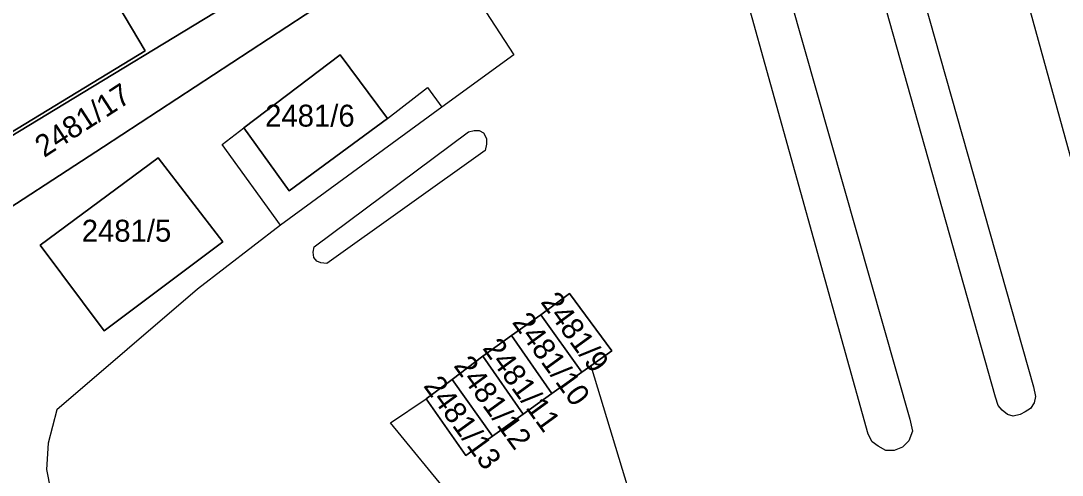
# Model space of a CAD drawing. Extents: x -263423 to -261326, y -1240067 to -1237864.
# Drawn here: x -262144.2 to -262049.1, y -1239662 to -1239620.5 of the extents above; entities that cross this region are included whole.
import ezdxf

# ---------------------------------------------------------------- set-up
doc = ezdxf.new("R2010")
doc.units = 0
for name, color, linetype in [('body_kn', 7, 'Continuous'), ('kladpar_druhypozemkov', 7, 'Continuous'), ('kladpar_hranice', 7, 'Continuous'), ('kladpar_parcelnecisla', 7, 'Continuous'), ('kladpar_plochy', 7, 'Continuous'), ('zappar_hrandruhpozemk', 7, 'Continuous')]:
    doc.layers.add(name, color=color, linetype=linetype)

msp = doc.modelspace()

# ---------------------------------------------------------------- linework, layer by layer
at = {"layer": 'body_kn'}
for p, q in [((-262132.87, -1239623.26), (-262132.87, -1239623.26)), ((-262115.04, -1239623.62), (-262115.04, -1239623.62)), ((-262115.04, -1239623.62), (-262115.04, -1239623.62)), ((-262099.19, -1239623.62), (-262099.19, -1239623.62)), ((-262107.07, -1239626.6), (-262107.07, -1239626.6)), ((-262138.53, -1239627.05), (-262138.53, -1239627.05)), ((-262138.53, -1239627.05), (-262138.53, -1239627.05)), ((-262105.76, -1239628.39), (-262105.76, -1239628.39)), ((-262110.71, -1239629.43), (-262110.71, -1239629.43)), ((-262110.71, -1239629.43), (-262110.71, -1239629.43)), ((-262123.85, -1239630.28), (-262123.85, -1239630.28)), ((-262103.33, -1239630.65), (-262103.33, -1239630.65)), ((-262102.81, -1239630.52), (-262102.81, -1239630.52)), ((-262102.35, -1239630.53), (-262102.35, -1239630.53)), ((-262101.96, -1239630.72), (-262101.96, -1239630.72)), ((-262101.69, -1239631.23), (-262101.69, -1239631.23)), ((-262136.67, -1239632.02), (-262136.67, -1239632.02)), ((-262125.82, -1239631.79), (-262125.82, -1239631.79)), ((-262101.67, -1239631.75), (-262101.67, -1239631.75)), ((-262131.67, -1239633.01), (-262131.67, -1239633.01)), ((-262131.67, -1239633.01), (-262131.67, -1239633.01)), ((-262101.81, -1239632.34), (-262101.81, -1239632.34)), ((-262101.81, -1239632.34), (-262101.81, -1239632.34)), ((-262119.71, -1239636.03), (-262119.71, -1239636.03)), ((-262120.5, -1239639.14), (-262120.5, -1239639.14)), ((-262120.5, -1239639.14), (-262120.5, -1239639.14)), ((-262125.77, -1239640.68), (-262125.77, -1239640.68)), ((-262142.45, -1239640.99), (-262142.45, -1239640.99)), ((-262117.5, -1239641.63), (-262117.5, -1239641.63)), ((-262117.42, -1239641.12), (-262117.42, -1239641.12)), ((-262117.46, -1239642.09), (-262117.46, -1239642.09)), ((-262117.18, -1239642.45), (-262117.18, -1239642.45)), ((-262116.82, -1239642.6), (-262116.82, -1239642.6)), ((-262116.26, -1239642.64), (-262116.26, -1239642.64)), ((-262128.09, -1239644.98), (-262128.09, -1239644.98)), ((-262094.1, -1239645.38), (-262094.1, -1239645.38)), ((-262096.72, -1239647.33), (-262096.72, -1239647.33)), ((-262136.62, -1239648.79), (-262136.62, -1239648.79)), ((-262099.4, -1239649.21), (-262099.4, -1239649.21)), ((-262102.02, -1239651.1), (-262102.02, -1239651.1)), ((-262090.22, -1239650.62), (-262090.22, -1239650.62)), ((-262090.22, -1239650.62), (-262090.22, -1239650.62)), ((-262092.13, -1239652), (-262092.13, -1239652)), ((-262092.13, -1239652), (-262092.13, -1239652)), ((-262104.82, -1239653.24), (-262104.82, -1239653.24)), ((-262092.96, -1239652.57), (-262092.96, -1239652.57)), ((-262092.96, -1239652.57), (-262092.96, -1239652.57)), ((-262051.69, -1239653.91), (-262051.69, -1239653.91)), ((-262107.18, -1239655), (-262107.18, -1239655)), ((-262095.7, -1239654.52), (-262095.7, -1239654.52)), ((-262095.7, -1239654.52), (-262095.7, -1239654.52)), ((-262055.18, -1239654.84), (-262055.18, -1239654.84)), ((-262051.51, -1239654.8), (-262051.51, -1239654.8)), ((-262140.93, -1239656), (-262140.93, -1239656)), ((-262054.94, -1239655.6), (-262054.94, -1239655.6)), ((-262054.56, -1239656.05), (-262054.56, -1239656.05)), ((-262051.96, -1239655.88), (-262051.96, -1239655.88)), ((-262051.64, -1239655.37), (-262051.64, -1239655.37)), ((-262098.32, -1239656.4), (-262098.32, -1239656.4)), ((-262098.32, -1239656.4), (-262098.32, -1239656.4)), ((-262063, -1239656.87), (-262063, -1239656.87)), ((-262054.06, -1239656.44), (-262054.06, -1239656.44)), ((-262053.55, -1239656.57), (-262053.55, -1239656.57)), ((-262052.92, -1239656.44), (-262052.92, -1239656.44)), ((-262052.47, -1239656.19), (-262052.47, -1239656.19)), ((-262110.44, -1239657.19), (-262110.44, -1239657.19)), ((-262062.76, -1239657.95), (-262062.76, -1239657.95)), ((-262101.13, -1239658.41), (-262101.13, -1239658.41)), ((-262101.13, -1239658.41), (-262101.13, -1239658.41)), ((-262066.82, -1239658.24), (-262066.82, -1239658.24)), ((-262066.44, -1239658.94), (-262066.44, -1239658.94)), ((-262063.08, -1239658.84), (-262063.08, -1239658.84)), ((-262141.72, -1239659.04), (-262141.72, -1239659.04)), ((-262065.88, -1239659.33), (-262065.88, -1239659.33)), ((-262065.18, -1239659.71), (-262065.18, -1239659.71)), ((-262064.42, -1239659.72), (-262064.42, -1239659.72)), ((-262063.66, -1239659.41), (-262063.66, -1239659.41)), ((-262103.55, -1239660.17), (-262103.55, -1239660.17)), ((-262141.86, -1239661.45), (-262141.86, -1239661.45))]:
    msp.add_line(p, q, dxfattribs=at)
at = {"layer": 'kladpar_druhypozemkov'}
for p, q in [((-262117.14, -1239628.06), (-262117.14, -1239628.06)), ((-262134.54, -1239638.46), (-262134.54, -1239638.46)), ((-262091.9, -1239649.57), (-262091.9, -1239649.57)), ((-262094.98, -1239651.06), (-262094.98, -1239651.06)), ((-262097.46, -1239653.17), (-262097.46, -1239653.17)), ((-262100.24, -1239654.88), (-262100.24, -1239654.88)), ((-262102.95, -1239656.84), (-262102.95, -1239656.84))]:
    msp.add_line(p, q, dxfattribs=at)
at = {"layer": 'kladpar_hranice'}
for points in [[(-262146.38, -1239549.71), (-262142.88, -1239555.05), (-262138.55, -1239561.66), (-262108.11, -1239608.57), (-262138.53, -1239627.05), (-262166.08, -1239643.76)], [(-262160.64, -1239647.58), (-262136.67, -1239632.02), (-262106.51, -1239612.25), (-262105.95, -1239611.89), (-262108.11, -1239608.57), (-262138.55, -1239561.66), (-262142.88, -1239555.05), (-262146.38, -1239549.71)], [(-262164.49, -1239642.48), (-262164.87, -1239642.06), (-262213.38, -1239587.82), (-262209.29, -1239584.5), (-262199.19, -1239600.19), (-262196.61, -1239598.42), (-262195.33, -1239600.35), (-262192.91, -1239604.3), (-262191.27, -1239603.15), (-262184.07, -1239614.53), (-262185.67, -1239615.62), (-262182.47, -1239620.63), (-262166.19, -1239609.97), (-262163.04, -1239614.79), (-262156.38, -1239610.4), (-262159.32, -1239605.61), (-262147, -1239597.8), (-262137.26, -1239614.22), (-262137.96, -1239614.67), (-262132.87, -1239623.26), (-262164.49, -1239642.48)], [(-262164.49, -1239642.48), (-262132.87, -1239623.26), (-262137.96, -1239614.67), (-262137.26, -1239614.22), (-262147, -1239597.8)], [(-262138.53, -1239627.05), (-262108.11, -1239608.57), (-262105.95, -1239611.89), (-262106.51, -1239612.25), (-262136.67, -1239632.02), (-262160.64, -1239647.58), (-262162.49, -1239648.9), (-262154.52, -1239658.62), (-262164.27, -1239649.33), (-262165.49, -1239648.2), (-262168.61, -1239645.29), (-262166.97, -1239644.29), (-262166.08, -1239643.76), (-262138.53, -1239627.05)], [(-262115.04, -1239623.62), (-262110.71, -1239629.43), (-262119.71, -1239636.03), (-262123.85, -1239630.28), (-262115.04, -1239623.62)], [(-262110.71, -1239629.43), (-262115.04, -1239623.62), (-262123.85, -1239630.28), (-262119.71, -1239636.03), (-262110.71, -1239629.43)], [(-262131.67, -1239633.01), (-262125.77, -1239640.68), (-262136.62, -1239648.79), (-262142.45, -1239640.99), (-262131.67, -1239633.01)], [(-262125.77, -1239640.68), (-262131.67, -1239633.01), (-262142.45, -1239640.99), (-262136.62, -1239648.79), (-262125.77, -1239640.68)], [(-262092.96, -1239652.57), (-262092.13, -1239652), (-262090.22, -1239650.62), (-262094.1, -1239645.38), (-262096.72, -1239647.33), (-262099.4, -1239649.21), (-262102.02, -1239651.1), (-262104.82, -1239653.24), (-262107.18, -1239655), (-262103.55, -1239660.17), (-262101.13, -1239658.41), (-262098.32, -1239656.4), (-262095.7, -1239654.52), (-262092.96, -1239652.57)], [(-262090.22, -1239650.62), (-262092.13, -1239652), (-262092.96, -1239652.57), (-262096.72, -1239647.33), (-262094.1, -1239645.38), (-262090.22, -1239650.62)], [(-262092.96, -1239652.57), (-262095.7, -1239654.52), (-262099.4, -1239649.21), (-262096.72, -1239647.33), (-262092.96, -1239652.57)], [(-262095.7, -1239654.52), (-262098.32, -1239656.4), (-262102.02, -1239651.1), (-262099.4, -1239649.21), (-262095.7, -1239654.52)], [(-262098.32, -1239656.4), (-262101.13, -1239658.41), (-262104.82, -1239653.24), (-262102.02, -1239651.1), (-262098.32, -1239656.4)], [(-262101.13, -1239658.41), (-262103.55, -1239660.17), (-262107.18, -1239655), (-262104.82, -1239653.24), (-262101.13, -1239658.41)]]:
    msp.add_lwpolyline(points, dxfattribs=at)
at = {"layer": 'kladpar_plochy'}
for p, q in [((-262136.67, -1239632.02), (-262106.51, -1239612.25)), ((-262115.04, -1239623.62), (-262123.85, -1239630.28)), ((-262110.71, -1239629.43), (-262115.04, -1239623.62)), ((-262119.71, -1239636.03), (-262110.71, -1239629.43)), ((-262123.85, -1239630.28), (-262119.71, -1239636.03)), ((-262160.64, -1239647.58), (-262136.67, -1239632.02)), ((-262131.67, -1239633.01), (-262142.45, -1239640.99)), ((-262125.77, -1239640.68), (-262131.67, -1239633.01)), ((-262136.62, -1239648.79), (-262125.77, -1239640.68)), ((-262142.45, -1239640.99), (-262136.62, -1239648.79)), ((-262094.1, -1239645.38), (-262096.72, -1239647.33)), ((-262090.22, -1239650.62), (-262094.1, -1239645.38)), ((-262096.72, -1239647.33), (-262099.4, -1239649.21)), ((-262099.4, -1239649.21), (-262102.02, -1239651.1)), ((-262102.02, -1239651.1), (-262104.82, -1239653.24)), ((-262092.13, -1239652), (-262090.22, -1239650.62)), ((-262092.96, -1239652.57), (-262092.13, -1239652)), ((-262104.82, -1239653.24), (-262107.18, -1239655)), ((-262095.7, -1239654.52), (-262092.96, -1239652.57)), ((-262107.18, -1239655), (-262103.55, -1239660.17)), ((-262098.32, -1239656.4), (-262095.7, -1239654.52)), ((-262101.13, -1239658.41), (-262098.32, -1239656.4)), ((-262103.55, -1239660.17), (-262101.13, -1239658.41))]:
    msp.add_line(p, q, dxfattribs=at)
for points in [[(-262146.38, -1239549.71), (-262142.88, -1239555.05), (-262138.55, -1239561.66), (-262108.11, -1239608.57), (-262138.53, -1239627.05), (-262166.08, -1239643.76)], [(-262164.49, -1239642.48), (-262132.87, -1239623.26), (-262137.96, -1239614.67), (-262137.26, -1239614.22), (-262147, -1239597.8)]]:
    msp.add_lwpolyline(points, dxfattribs=at)
for points in [[(-262164.49, -1239642.48), (-262164.87, -1239642.06), (-262213.38, -1239587.82), (-262209.29, -1239584.5), (-262199.19, -1239600.19), (-262196.61, -1239598.42), (-262195.33, -1239600.35), (-262192.91, -1239604.3), (-262191.27, -1239603.15), (-262184.07, -1239614.53), (-262185.67, -1239615.62), (-262182.47, -1239620.63), (-262166.19, -1239609.97), (-262163.04, -1239614.79), (-262156.38, -1239610.4), (-262159.32, -1239605.61), (-262147, -1239597.8), (-262137.26, -1239614.22), (-262137.96, -1239614.67), (-262132.87, -1239623.26)], [(-262138.53, -1239627.05), (-262108.11, -1239608.57), (-262105.95, -1239611.89), (-262106.51, -1239612.25), (-262136.67, -1239632.02), (-262160.64, -1239647.58), (-262162.49, -1239648.9), (-262154.52, -1239658.62), (-262164.27, -1239649.33), (-262165.49, -1239648.2), (-262168.61, -1239645.29), (-262166.97, -1239644.29), (-262166.08, -1239643.76)], [(-262115.04, -1239623.62), (-262110.71, -1239629.43), (-262119.71, -1239636.03), (-262123.85, -1239630.28)], [(-262131.67, -1239633.01), (-262125.77, -1239640.68), (-262136.62, -1239648.79), (-262142.45, -1239640.99)], [(-262090.22, -1239650.62), (-262092.13, -1239652), (-262092.96, -1239652.57), (-262096.72, -1239647.33), (-262094.1, -1239645.38)], [(-262092.96, -1239652.57), (-262095.7, -1239654.52), (-262099.4, -1239649.21), (-262096.72, -1239647.33)], [(-262095.7, -1239654.52), (-262098.32, -1239656.4), (-262102.02, -1239651.1), (-262099.4, -1239649.21)], [(-262098.32, -1239656.4), (-262101.13, -1239658.41), (-262104.82, -1239653.24), (-262102.02, -1239651.1)], [(-262101.13, -1239658.41), (-262103.55, -1239660.17), (-262107.18, -1239655), (-262104.82, -1239653.24)]]:
    msp.add_lwpolyline(points, close=True, dxfattribs=at)
at = {"layer": 'zappar_hrandruhpozemk'}
for p, q in [((-262055.18, -1239654.84), (-262080.87, -1239563.74)), ((-262066.82, -1239658.24), (-262092.18, -1239567.2)), ((-262106.51, -1239612.25), (-262099.19, -1239623.62)), ((-262110.71, -1239629.43), (-262107.07, -1239626.6)), ((-262107.07, -1239626.6), (-262105.76, -1239628.39)), ((-262125.82, -1239631.79), (-262123.85, -1239630.28)), ((-262120.5, -1239639.14), (-262125.82, -1239631.79)), ((-262101.81, -1239632.34), (-262116.26, -1239642.64)), ((-262128.09, -1239644.98), (-262140.93, -1239656)), ((-262092.13, -1239652), (-262087.44, -1239667.48)), ((-262110.44, -1239657.19), (-262107.18, -1239655)), ((-262101.33, -1239668.25), (-262110.44, -1239657.19))]:
    msp.add_line(p, q, dxfattribs=at)
for points in [[(-262039.67, -1239650.33), (-262039.68, -1239651.28), (-262039.94, -1239651.91), (-262040.26, -1239652.42), (-262040.77, -1239652.73), (-262041.22, -1239652.85), (-262041.72, -1239652.85), (-262042.36, -1239652.59), (-262042.8, -1239652.08), (-262043.11, -1239651.5), (-262043.36, -1239650.87), (-262068.34, -1239560.41)], [(-262080.87, -1239563.74), (-262079.34, -1239563.3), (-262077.5, -1239562.81), (-262074.73, -1239572.68), (-262051.69, -1239653.91), (-262051.51, -1239654.8), (-262051.64, -1239655.37), (-262051.96, -1239655.88), (-262052.47, -1239656.19), (-262052.92, -1239656.44), (-262053.55, -1239656.57), (-262054.06, -1239656.44), (-262054.56, -1239656.05), (-262054.94, -1239655.6), (-262055.18, -1239654.84)], [(-262092.18, -1239567.2), (-262090.66, -1239566.77), (-262088.69, -1239566.28), (-262086.04, -1239575.95), (-262063, -1239656.87), (-262062.76, -1239657.95), (-262063.08, -1239658.84), (-262063.66, -1239659.41), (-262064.42, -1239659.72), (-262065.18, -1239659.71), (-262065.88, -1239659.33), (-262066.44, -1239658.94), (-262066.82, -1239658.24)], [(-262099.19, -1239623.62), (-262105.76, -1239628.39), (-262120.5, -1239639.14), (-262128.09, -1239644.98)], [(-262116.26, -1239642.64), (-262116.82, -1239642.6), (-262117.18, -1239642.45), (-262117.46, -1239642.09), (-262117.5, -1239641.63), (-262117.42, -1239641.12), (-262103.33, -1239630.65), (-262102.81, -1239630.52), (-262102.35, -1239630.53), (-262101.96, -1239630.72), (-262101.69, -1239631.23), (-262101.67, -1239631.75), (-262101.81, -1239632.34)], [(-262140.93, -1239656), (-262141.72, -1239659.04), (-262141.86, -1239661.45), (-262141.5, -1239663.3), (-262140.62, -1239664.89), (-262139.24, -1239666.49), (-262131.14, -1239676.08)]]:
    msp.add_lwpolyline(points, dxfattribs=at)

# ---------------------------------------------------------------- texts
at = {"layer": 'kladpar_parcelnecisla'}
for s, rotation, p in [('2481/17', 33, (-262142.086, -1239633.034)), ('2481/9', 306, (-262096.788, -1239646.17)), ('2481/10', 306, (-262099.393, -1239648.02)), ('2481/11', 306, (-262102.094, -1239650.386)), ('2481/12', 306, (-262104.735, -1239651.985)), ('2481/13', 306, (-262107.495, -1239653.822))]:
    msp.add_text(s, height=2, rotation=rotation, dxfattribs=at).set_placement(p)
for s, p in [('2481/6', (-262121.899, -1239630.16)), ('2481/5', (-262138.654, -1239640.66))]:
    msp.add_text(s, height=2, dxfattribs=at).set_placement(p)

doc.saveas('drawing.dxf')
